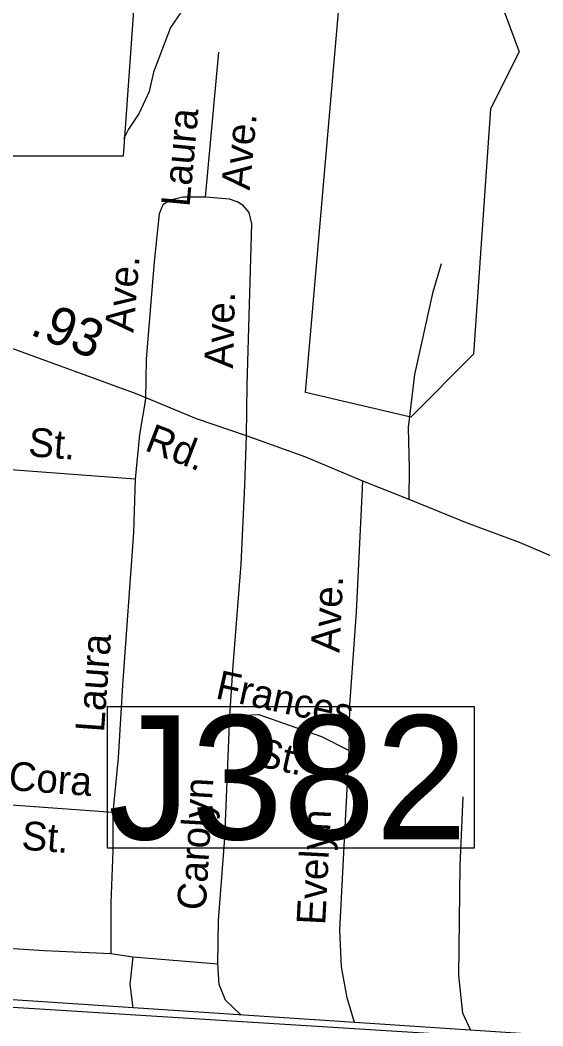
# Model space of a CAD drawing. Extents: x 1473865 to 1648260, y 639067 to 773536.
# Drawn here: x 1523779 to 1525509, y 642253 to 645579 of the extents above; entities that cross this region are included whole.
import ezdxf

# ---------------------------------------------------------------- set-up
doc = ezdxf.new("R2010")
doc.units = 0
for name, color, linetype in [('Exist Boundary Political City Limit New', 7, 'Continuous'), ('Exist Boundary Political CountyLine', 7, 'Continuous'), ('Exist Hydrographic Misc Water Feature', 7, 'Continuous'), ('Exist Road Non-System Structure Non-Sys Other Number Label', 7, 'Continuous'), ('Exist Road Non-System Type 51', 7, 'Continuous'), ('Exist Road Non-System Type 51 Label', 7, 'Continuous'), ('Exist Road Secondary Mileage Hundredths English Label', 7, 'Continuous'), ('Exist Road Secondary Type 51 Attributed', 7, 'Continuous'), ('Exist Road Secondary Type 51 Label', 7, 'Continuous'), ('Map Preparation Boundary City Limit Buffer Line', 7, 'Continuous')]:
    doc.layers.add(name, color=color, linetype=linetype)

msp = doc.modelspace()

# ---------------------------------------------------------------- linework, layer by layer
at = {"layer": 'Exist Boundary Political City Limit New'}
for points in [[(1526485.9, 645980.7), (1525411.4, 646022), (1525354.8, 645738.8), (1525373.6, 645625.6), (1525430.2, 645474.5), (1525335.9, 645285.8), (1525279.2, 644473.9), (1525071.5, 644266.3), (1524722.8, 644347.4), (1524837.1, 645658.3), (1524157.2, 645658.3), (1524119.5, 645129.7), (1523534, 645129.7), (1522703.1, 645167.4), (1522684.1, 645450.6), (1522533.1, 645469.5), (1522476.5, 645167.4), (1521721, 645186.3), (1521815.5, 646092.5), (1521494.5, 646092.5), (1521437.8, 646451.2), (1521192.2, 646281.3)], [(1510118, 643381.7), (1510164.2, 643308.6), (1510184.9, 643146.2), (1510110.1, 643095.1), (1510157.4, 643093.6), (1512313.6, 643029.1), (1530092.4, 641918.7), (1532056.3, 641832.3)]]:
    msp.add_lwpolyline(points, dxfattribs=at)
at = {"layer": 'Exist Boundary Political CountyLine'}
msp.add_lwpolyline([(1540328, 641542.8), (1539735.4, 641557.2), (1535110, 641702.7), (1532199, 641826), (1530092.4, 641918.7), (1527837.7, 642067.4), (1521148.6, 642511.5), (1512313.6, 643029.1), (1511782.4, 643036.2), (1509254.5, 643125.2), (1507420.2, 643240.3), (1506681.1, 643271.7), (1505524.5, 643268.1), (1502676.9, 643393.3), (1501384, 643481.3), (1501087.9, 643430.4), (1500855.7, 643367.1), (1499796.8, 643087.2), (1482960.7, 643541.1)], dxfattribs=at)
at = {"layer": 'Exist Hydrographic Misc Water Feature'}
msp.add_lwpolyline([(1524348.9, 645661.5), (1524277.2, 645554.6), (1524220.8, 645407.2), (1524205.9, 645343.5), (1524172.8, 645271.9), (1524137.9, 645218.5), (1524121.4, 645185.2)], dxfattribs=at)
at = {"layer": 'Exist Road Non-System Structure Non-Sys Other Number Label'}
msp.add_lwpolyline([(1524068.7, 643309.1), (1525281.9, 643309.1), (1525281.9, 642840.6), (1524068.7, 642840.6)], close=True, dxfattribs=at)
at = {"layer": 'Exist Road Non-System Type 51'}
for p, q in [((1524391.9, 644994), (1524436.4, 645473.3)), ((1524159.6, 644060.6), (1523718.2, 644094.5)), ((1524085.9, 642957.9), (1523658.5, 642989.6)), ((1524079.7, 642492), (1524151.5, 642480.6)), ((1524151.5, 642480.6), (1524432.9, 642457.5))]:
    msp.add_line(p, q, dxfattribs=at)
for points in [[(1524391.9, 644994), (1524317.9, 644993.5), (1524275.7, 644984.1), (1524251.3, 644968.6), (1524238.9, 644938.8), (1524222.7, 644779.9), (1524196.2, 644457.7), (1524194.1, 644326)], [(1524528, 644203.8), (1524530.6, 644371.5), (1524546.2, 644905.2), (1524537, 644943.4), (1524517.4, 644965.8), (1524497, 644978.1), (1524471.6, 644986.6), (1524391.9, 644994)], [(1525066.4, 643993.9), (1525067.7, 644095.9), (1525064.1, 644231.8), (1525085.2, 644407.5), (1525146.1, 644680.4), (1525173.8, 644773.9)], [(1524194.1, 644326), (1524174.2, 644208.4), (1524159.6, 644060.6)], [(1524473.1, 643278.2), (1524484.5, 643444.7), (1524510.5, 643780.2), (1524523.1, 644040.1), (1524528, 644203.8)], [(1524159.6, 644060.6), (1524154.4, 643884.6), (1524117.4, 643379.3), (1524103.1, 643139.5), (1524085.9, 642957.9)], [(1524867.4, 643163.7), (1524870, 643313.7), (1524891.7, 643621.2), (1524913.2, 644054.8)], [(1524432.9, 642457.5), (1524435.4, 642601.5), (1524456.3, 642873.2), (1524473.1, 643278.2)], [(1524473.1, 643278.2), (1524569, 643283), (1524776.3, 643209.3), (1524867.4, 643163.7)], [(1524885.9, 642263.4), (1524860.9, 642345.8), (1524842.7, 642448), (1524836.8, 642570.2), (1524867.4, 643163.7)], [(1525269.5, 642239.7), (1525243.8, 642294.9), (1525230.1, 642419), (1525234.7, 642783.1), (1525245.5, 643010.3)], [(1524085.9, 642957.9), (1524085.7, 642831.9), (1524078.7, 642659.9), (1524079.7, 642492)], [(1523632.1, 642516.1), (1523859.8, 642501.9), (1524079.7, 642492)], [(1524151.5, 642480.6), (1524141.9, 642390.7), (1524152.2, 642312.1)], [(1524510.7, 642288.3), (1524458.7, 642337.1), (1524437.8, 642389.4), (1524432.9, 642457.5)]]:
    msp.add_lwpolyline(points, dxfattribs=at)
at = {"layer": 'Exist Road Secondary Type 51 Attributed'}
msp.add_lwpolyline([(1525674.1, 643747.4), (1525431.6, 643851.5), (1525255.7, 643916.5), (1525066.4, 643993.9), (1524913.2, 644054.8), (1524724.7, 644134.2), (1524528, 644203.8), (1524363.1, 644260.8), (1524166.3, 644342.5), (1523737.4, 644498.3), (1523640.1, 644534.1), (1523534.9, 644585.9), (1523495.4, 644621.1), (1523471.6, 644644.9), (1523384.9, 644727.3), (1523295, 644816.2), (1523218.9, 644907.2), (1523139.8, 645055.9), (1522888, 645507.6), (1522795.7, 645606.9), (1522679.5, 645692.3), (1522243.9, 646029.6)], dxfattribs=at)
at = {"layer": 'Map Preparation Boundary City Limit Buffer Line'}
for points in [[(1526485.9, 645980.7), (1525411.4, 646022), (1525354.8, 645738.8), (1525373.6, 645625.6), (1525430.2, 645474.5), (1525335.9, 645285.8), (1525279.2, 644473.9), (1525071.5, 644266.3), (1524722.8, 644347.4), (1524837.1, 645658.3), (1524157.2, 645658.3), (1524119.5, 645129.7), (1523534, 645129.7), (1522703.1, 645167.4), (1522684.1, 645450.6), (1522533.1, 645469.5), (1522476.5, 645167.4), (1521721, 645186.3), (1521815.5, 646092.5), (1521494.5, 646092.5), (1521437.8, 646451.2), (1521192.2, 646281.3)], [(1510118, 643381.7), (1510164.2, 643308.6), (1510184.9, 643146.2), (1510110.1, 643095.1), (1510157.4, 643093.6), (1512313.6, 643029.1), (1530092.4, 641918.7), (1532056.3, 641832.3)]]:
    msp.add_lwpolyline(points, dxfattribs=at)

# ---------------------------------------------------------------- texts
at = {"layer": 'Exist Road Non-System Structure Non-Sys Other Number Label'}
msp.add_text('J382', height=410.1, dxfattribs=at).set_placement((1524070.1, 642869.5))
at = {"layer": 'Exist Road Non-System Type 51 Label'}
for s, rotation, p in [('Laura', 84.6967, (1524339.3, 644959.4)), ('Ave.', 84.6967, (1524538.7, 645015)), ('Ave.', 85.2957, (1524153.9, 644544.3)), ('Ave.', 88.328, (1524483, 644426.2)), ('St.', 355.6057, (1523804, 644137.3)), ('Ave.', 87.1531, (1524835.6, 643485.7)), ('Laura', 85.8105, (1524056.5, 643221.8)), ('Frances', 347.5342, (1524422, 643336.8)), ('St.', 347.5342, (1524555.3, 643114)), ('Cora', 355.7671, (1523738.9, 643033)), ('Carolyn', 86.6394, (1524393, 642633.3)), ('Evelyn', 87.049, (1524788.3, 642584.8)), ('St.', 355.7671, (1523781.8, 642835.8))]:
    msp.add_text(s, height=95, rotation=rotation, dxfattribs=at).set_placement(p)
at = {"layer": 'Exist Road Secondary Mileage Hundredths English Label'}
msp.add_text('.93', height=125, rotation=338.8876, dxfattribs=at).set_placement((1523807.2, 644540.6))
at = {"layer": 'Exist Road Secondary Type 51 Label'}
msp.add_text('Rd.', height=95, rotation=338.8876, dxfattribs=at).set_placement((1524187.4, 644157.5))

doc.saveas('drawing.dxf')
